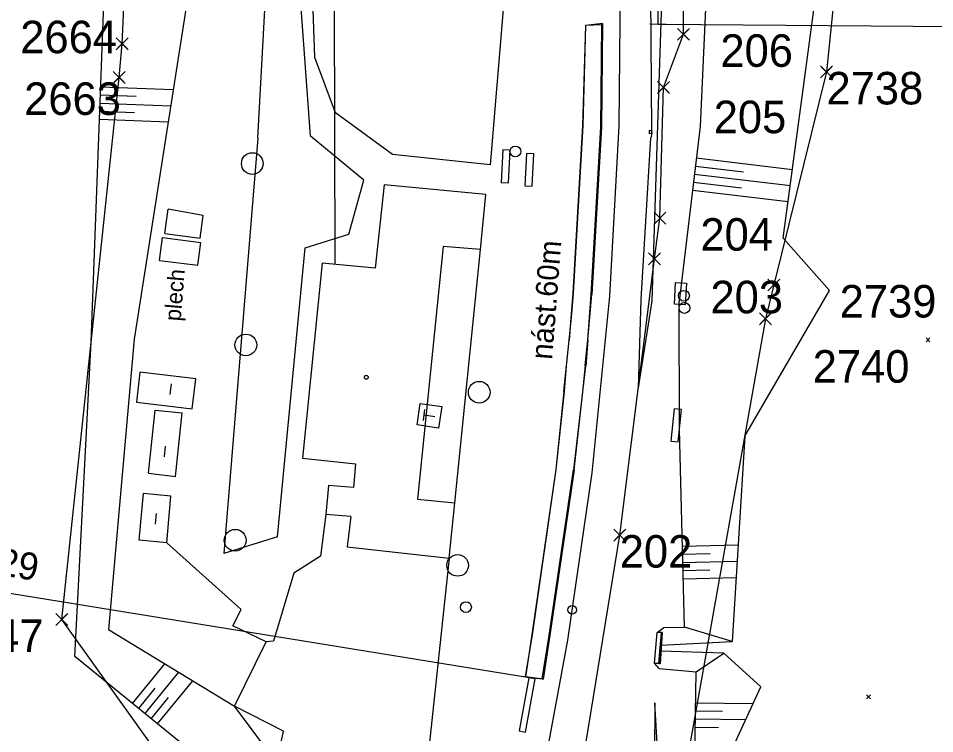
# Model space of a CAD drawing. Extents: x -866402 to -860377, y -1041908 to -1038598.
# Drawn here: x -864148.1 to -864063.5, y -1040789.5 to -1040723.5 of the extents above; entities that cross this region are included whole.
import ezdxf

# ---------------------------------------------------------------- set-up
doc = ezdxf.new("R2010")
doc.units = 0
for name, color, linetype in [('PS 02 trasa', 7, 'Continuous'), ('SZDC', 7, 'Continuous'), ('Vrstva 1', 7, 'Continuous'), ('Vrstva 12', 7, 'Continuous'), ('Vrstva 14', 7, 'Continuous'), ('Vrstva 17', 7, 'Continuous'), ('Vrstva 19', 7, 'Continuous'), ('Vrstva 23', 7, 'Continuous'), ('Vrstva 25', 7, 'Continuous'), ('Vrstva 33', 7, 'Continuous'), ('Vrstva 36', 7, 'Continuous'), ('Vrstva 43', 7, 'Continuous'), ('Vrstva 48', 7, 'Continuous'), ('Vrstva 49', 7, 'Continuous'), ('Vrstva 51', 7, 'Continuous'), ('Vrstva 59', 7, 'Continuous'), ('Vrstva 60', 7, 'Continuous'), ('Vrstva 7', 7, 'Continuous'), ('Vrstva 9', 7, 'Continuous')]:
    doc.layers.add(name, color=color, linetype=linetype)

msp = doc.modelspace()

# ---------------------------------------------------------------- linework, layer by layer
at = {"layer": 'PS 02 trasa'}
msp.add_lwpolyline([(-864121.797, -1040918.2), (-864117.134, -1040893.882), (-864111.832, -1040869.24), (-864106.624, -1040844.668), (-864101.618, -1040820.256), (-864096.565, -1040795.762), (-864092.572, -1040771.202), (-864089.365, -1040745.718), (-864088.857, -1040741.962), (-864088.53, -1040729.9), (-864086.691, -1040725.001), (-864086.691, -1040721.224), (-864088.129, -1040715.124), (-864088.084, -1040713.449), (-864089.947, -1040685.182), (-864092.443, -1040667.814), (-864096.732, -1040643.485)], dxfattribs=at)
at = {"layer": 'SZDC'}
for points in [[(-864163.471, -1040355.801), (-864153.108, -1040402.253), (-864151.773, -1040408.236), (-864141.636, -1040383.5), (-864136.164, -1040395.654), (-864121.344, -1040428.573), (-864124.994, -1040437.136), (-864137.005, -1040440.857), (-864126.473, -1040480.602), (-864126.25, -1040482.627), (-864122.508, -1040516.53), (-864121.023, -1040529.985), (-864108.772, -1040562.648), (-864093.709, -1040623.913), (-864080.868, -1040663.902), (-864070.496, -1040699.085), (-864073.496, -1040728.47), (-864078.356, -1040748.127), (-864079.126, -1040751.243), (-864090.668, -1040816.124), (-864108.728, -1040902.455), (-864114.595, -1040901.241), (-864124.203, -1040948.655)], [(-864138.75, -1040728.98), (-864138.474, -1040725.869), (-864136.269, -1040677.334), (-864137.29, -1040671.97), (-864138.47, -1040657.89), (-864140.94, -1040638.06), (-864141.382, -1040635.647), (-864151.49, -1040580.44), (-864163.707, -1040536.334), (-864169.06, -1040517.01), (-864150.41, -1040517.551)], [(-864151.935, -1040958.113), (-864146.262, -1040929.776), (-864137.277, -1040882.021), (-864125.279, -1040805.208), (-864144.051, -1040778.984), (-864138.75, -1040728.98)]]:
    msp.add_lwpolyline(points, dxfattribs=at)
at = {"layer": 'Vrstva 1'}
msp.add_lwpolyline([(-864106.236, -1040825.758), (-864103.089, -1040810.503), (-864100.1, -1040795.717), (-864097.364, -1040780.894), (-864095.106, -1040765.445), (-864093.483, -1040749.153), (-864092.628, -1040733.442), (-864092.48, -1040717.354), (-864093.092, -1040701.61), (-864094.533, -1040685.034), (-864096.789, -1040668.551), (-864099.734, -1040652.551), (-864103.197, -1040636.581), (-864106.87, -1040620.665), (-864110.466, -1040605.214), (-864116.495, -1040579.331)], dxfattribs=at)
msp.add_circle((-864096.955, -1040778.096), 0.4, dxfattribs=at)
at = {"layer": 'Vrstva 12'}
msp.add_lwpolyline([(-864089.858, -1040734.136), (-864089.61, -1040734.115), (-864089.641, -1040733.917), (-864089.844, -1040733.864), (-864089.858, -1040734.136)], dxfattribs=at)
at = {"layer": 'Vrstva 14'}
for p, q in [((-864094.172, -1040724.005), (-864095.743, -1040724.18)), ((-864094.172, -1040724.005), (-864094.248, -1040733.576)), ((-864094.218, -1040724.106), (-864094.172, -1040724.005)), ((-864095.743, -1040724.18), (-864095.993, -1040733.415)), ((-864095.933, -1040733.425), (-864095.689, -1040724.164)), ((-864095.743, -1040724.18), (-864095.689, -1040724.164)), ((-864095.689, -1040724.164), (-864094.218, -1040724.106)), ((-864094.307, -1040733.57), (-864094.218, -1040724.106)), ((-864095.993, -1040733.415), (-864096.909, -1040748.884)), ((-864096.847, -1040748.883), (-864095.933, -1040733.425)), ((-864095.2, -1040749.002), (-864094.307, -1040733.57)), ((-864094.248, -1040733.576), (-864095.129, -1040749.011)), ((-864095.527, -1040753.221), (-864095.2, -1040749.002)), ((-864095.503, -1040753.193), (-864095.129, -1040749.011)), ((-864097.481, -1040755.572), (-864097.24, -1040753.219)), ((-864095.757, -1040755.566), (-864095.527, -1040753.221)), ((-864095.503, -1040753.193), (-864095.709, -1040755.594)), ((-864097.716, -1040757.947), (-864097.481, -1040755.572)), ((-864097.666, -1040757.944), (-864097.481, -1040755.572)), ((-864095.757, -1040755.566), (-864096.006, -1040757.992)), ((-864095.963, -1040757.97), (-864095.709, -1040755.594)), ((-864097.716, -1040757.947), (-864098.464, -1040765.145)), ((-864098.421, -1040765.163), (-864097.666, -1040757.944)), ((-864096.006, -1040757.992), (-864096.835, -1040765.173)), ((-864096.767, -1040765.173), (-864095.963, -1040757.97)), ((-864098.464, -1040765.145), (-864100.646, -1040780.172)), ((-864100.591, -1040780.172), (-864098.421, -1040765.163)), ((-864099.095, -1040780.455), (-864096.835, -1040765.173)), ((-864096.767, -1040765.173), (-864099.016, -1040780.432)), ((-864101.257, -1040784.267), (-864100.591, -1040780.172)), ((-864100.646, -1040780.172), (-864101.257, -1040784.267)), ((-864099.736, -1040784.461), (-864099.095, -1040780.455)), ((-864099.016, -1040780.432), (-864099.644, -1040784.499)), ((-864101.257, -1040784.267), (-864099.736, -1040784.461)), ((-864099.644, -1040784.499), (-864101.257, -1040784.267)), ((-864099.736, -1040784.461), (-864099.644, -1040784.499))]:
    msp.add_line(p, q, dxfattribs=at)
for points in [[(-864097.24, -1040753.219), (-864097.001, -1040750.782), (-864096.847, -1040748.883)], [(-864096.909, -1040748.884), (-864097.058, -1040750.8), (-864097.24, -1040753.219)]]:
    msp.add_lwpolyline(points, dxfattribs=at)
at = {"layer": 'Vrstva 17'}
for p, q in [((-864102.825, -1040716.817), (-864104.533, -1040737.034)), ((-864127.498, -1040778.076), (-864134.364, -1040771.908)), ((-864108.311, -1040773.317), (-864110.918, -1040797.952)), ((-864128.264, -1040779.575), (-864127.498, -1040778.076)), ((-864128.105, -1040786.988), (-864125.182, -1040781.053))]:
    msp.add_line(p, q, dxfattribs=at)
for points in [[(-864104.533, -1040737.034), (-864113.525, -1040736.087), (-864118.78, -1040732.232), (-864120.701, -1040727.151), (-864121.39, -1040707.711), (-864122.276, -1040692.756)], [(-864119.671, -1040769.294), (-864120.182, -1040773.149), (-864122.622, -1040774.719), (-864124.516, -1040780.99), (-864125.182, -1040781.053), (-864128.264, -1040779.575)], [(-864110.918, -1040797.952), (-864119.472, -1040797.069), (-864124.216, -1040792.181), (-864123.595, -1040789.29), (-864128.105, -1040786.988)]]:
    msp.add_lwpolyline(points, dxfattribs=at)
at = {"layer": 'Vrstva 19'}
for p, q in [((-864089.353, -1040783.017), (-864089.12, -1040780.199)), ((-864088.711, -1040780.174), (-864089.12, -1040780.199)), ((-864088.954, -1040783.05), (-864088.707, -1040780.173)), ((-864088.654, -1040780.189), (-864088.842, -1040783.089)), ((-864088.707, -1040780.173), (-864088.711, -1040780.174)), ((-864088.851, -1040781.914), (-864088.939, -1040783.051)), ((-864088.939, -1040783.051), (-864089.353, -1040783.017))]:
    msp.add_line(p, q, dxfattribs=at)
for points in [[(-864089.353, -1040783.017), (-864088.86, -1040783.036), (-864088.66, -1040780.19), (-864089.12, -1040780.199)], [(-864088.851, -1040781.914), (-864088.862, -1040781.915), (-864088.818, -1040781.36), (-864088.822, -1040781.36), (-864088.711, -1040780.174)], [(-864088.66, -1040780.19), (-864088.654, -1040780.189), (-864088.707, -1040780.173)], [(-864088.86, -1040783.036), (-864088.842, -1040783.089), (-864088.954, -1040783.05), (-864088.939, -1040783.051)]]:
    msp.add_lwpolyline(points, dxfattribs=at)
at = {"layer": 'Vrstva 23'}
for p, q in [((-864105.428, -1040744.857), (-864104.926, -1040739.791)), ((-864134.536, -1040743.371), (-864134.234, -1040741.132)), ((-864131.009, -1040741.709), (-864134.234, -1040741.132)), ((-864131.29, -1040743.813), (-864131.009, -1040741.709)), ((-864134.536, -1040743.371), (-864131.29, -1040743.813)), ((-864135.044, -1040745.867), (-864134.767, -1040743.734)), ((-864134.767, -1040743.734), (-864131.21, -1040744.196)), ((-864131.484, -1040746.307), (-864131.21, -1040744.196)), ((-864108.857, -1040744.561), (-864111.217, -1040767.884)), ((-864105.428, -1040744.857), (-864108.857, -1040744.561)), ((-864107.793, -1040768.234), (-864105.428, -1040744.857)), ((-864135.044, -1040745.867), (-864131.484, -1040746.307)), ((-864136.848, -1040756.176), (-864137.144, -1040758.944)), ((-864131.689, -1040756.772), (-864136.848, -1040756.176)), ((-864132.005, -1040759.538), (-864131.689, -1040756.772)), ((-864137.144, -1040758.944), (-864132.005, -1040759.538)), ((-864136.061, -1040765.501), (-864135.445, -1040759.661)), ((-864135.445, -1040759.661), (-864132.939, -1040759.925)), ((-864133.557, -1040765.781), (-864132.939, -1040759.925)), ((-864136.061, -1040765.501), (-864133.557, -1040765.781)), ((-864136.894, -1040771.653), (-864136.507, -1040767.37)), ((-864133.974, -1040767.598), (-864136.507, -1040767.37)), ((-864134.364, -1040771.908), (-864133.974, -1040767.598)), ((-864111.217, -1040767.884), (-864107.793, -1040768.234)), ((-864108.311, -1040773.317), (-864107.793, -1040768.234)), ((-864117.374, -1040769.484), (-864119.671, -1040769.294)), ((-864117.374, -1040769.484), (-864117.71, -1040772.289)), ((-864134.364, -1040771.908), (-864136.894, -1040771.653)), ((-864117.71, -1040772.289), (-864108.311, -1040773.317))]:
    msp.add_line(p, q, dxfattribs=at)
for points in [[(-864103.505, -1040738.658), (-864102.83, -1040738.695), (-864102.667, -1040735.704), (-864103.342, -1040735.667)], [(-864101.321, -1040738.983), (-864100.646, -1040739.02), (-864100.483, -1040736.029), (-864101.158, -1040735.992)], [(-864087.855, -1040762.523), (-864087.182, -1040762.59), (-864086.885, -1040759.609), (-864087.558, -1040759.542)]]:
    msp.add_lwpolyline(points, close=True, dxfattribs=at)
msp.add_lwpolyline([(-864104.926, -1040739.791), (-864114.307, -1040738.894), (-864115.118, -1040746.579), (-864120.015, -1040746.112), (-864121.832, -1040764.104), (-864116.947, -1040764.63), (-864117.125, -1040766.803), (-864119.446, -1040766.639), (-864119.671, -1040769.294)], dxfattribs=at)
at = {"layer": 'Vrstva 25'}
for points in [[(-864146.388, -1040535.536), (-864136.959, -1040574.773), (-864129.339, -1040607.19), (-864119.075, -1040631.958), (-864118.632, -1040672.126), (-864118.947, -1040709.632), (-864118.848, -1040746.239)], [(-864087.414, -1040747.91), (-864086.415, -1040747.965), (-864086.524, -1040749.962), (-864087.523, -1040749.907), (-864087.414, -1040747.91)]]:
    msp.add_lwpolyline(points, dxfattribs=at)
at = {"layer": 'Vrstva 33'}
for p, q in [((-864110.689, -1040760.615), (-864110.544, -1040759.626)), ((-864110.617, -1040760.121), (-864109.627, -1040760.265))]:
    msp.add_line(p, q, dxfattribs=at)
msp.add_lwpolyline([(-864111.256, -1040761.038), (-864110.967, -1040759.059), (-864108.988, -1040759.348), (-864109.277, -1040761.327), (-864111.256, -1040761.038)], dxfattribs=at)
at = {"layer": 'Vrstva 36'}
for centre in [(-864102.197, -1040735.807), (-864086.644, -1040749.122), (-864086.6, -1040750.249), (-864106.755, -1040777.848)]:
    msp.add_circle(centre, 0.5, dxfattribs=at)
at = {"layer": 'Vrstva 43'}
for centre in [(-864126.468, -1040736.921), (-864127.066, -1040753.661), (-864105.535, -1040758.021), (-864128.05, -1040771.679), (-864107.525, -1040773.994)]:
    msp.add_circle(centre, 1, dxfattribs=at)
at = {"layer": 'Vrstva 48'}
for p, q in [((-864140.455, -1040729.841), (-864133.761, -1040730.095)), ((-864140.483, -1040730.591), (-864137.181, -1040730.716)), ((-864140.512, -1040731.34), (-864133.996, -1040731.587)), ((-864140.54, -1040732.09), (-864137.326, -1040732.211)), ((-864140.569, -1040732.839), (-864134.23, -1040733.079)), ((-864085.504, -1040736.407), (-864076.628, -1040737.466)), ((-864085.593, -1040737.152), (-864081.16, -1040737.681)), ((-864085.682, -1040737.897), (-864076.828, -1040738.953)), ((-864085.771, -1040738.641), (-864081.349, -1040739.169)), ((-864085.86, -1040739.386), (-864077.028, -1040740.44)), ((-864086.789, -1040772.224), (-864081.653, -1040772.097)), ((-864086.771, -1040772.974), (-864084.235, -1040772.911)), ((-864086.752, -1040773.724), (-864081.745, -1040773.6)), ((-864086.734, -1040774.474), (-864084.262, -1040774.412)), ((-864086.715, -1040775.223), (-864081.837, -1040775.102)), ((-864137.532, -1040786.727), (-864134.546, -1040783.064)), ((-864136.369, -1040787.675), (-864133.253, -1040783.852)), ((-864135.206, -1040788.622), (-864131.96, -1040784.64)), ((-864136.95, -1040787.201), (-864135.425, -1040785.329)), ((-864135.788, -1040788.148), (-864134.197, -1040786.197)), ((-864085.575, -1040787.411), (-864083.091, -1040787.443)), ((-864085.565, -1040786.661), (-864080.266, -1040786.728)), ((-864085.584, -1040788.161), (-864080.948, -1040788.22)), ((-864085.594, -1040788.911), (-864083.442, -1040788.938))]:
    msp.add_line(p, q, dxfattribs=at)
at = {"layer": 'Vrstva 49'}
for p, q in [((-864077.48, -1040743.806), (-864073.116, -1040711.339)), ((-864090.58, -1040749.459), (-864089.714, -1040734.542)), ((-864073.206, -1040748.631), (-864077.48, -1040743.806)), ((-864081.039, -1040762.086), (-864073.206, -1040748.631)), ((-864090.825, -1040757.604), (-864090.58, -1040749.459)), ((-864090.825, -1040757.604), (-864089.588, -1040749.594)), ((-864087.057, -1040761.448), (-864087.083, -1040749.638)), ((-864064.3, -1040753.007), (-864063.946, -1040753.361)), ((-864064.3, -1040753.361), (-864063.946, -1040753.007)), ((-864086.604, -1040779.696), (-864087.057, -1040761.448)), ((-864081.039, -1040762.086), (-864082.199, -1040781.012)), ((-864082.199, -1040781.012), (-864086.604, -1040779.696)), ((-864139.727, -1040779.908), (-864128.105, -1040786.988)), ((-864088.822, -1040781.36), (-864082.199, -1040781.012)), ((-864131.892, -1040791.324), (-864142.841, -1040782.399)), ((-864082.959, -1040782.098), (-864088.851, -1040781.914)), ((-864085.529, -1040783.803), (-864082.959, -1040782.098)), ((-864079.565, -1040785.195), (-864082.959, -1040782.098)), ((-864088.917, -1040783.503), (-864089.353, -1040783.017)), ((-864088.917, -1040783.503), (-864085.529, -1040783.803)), ((-864085.718, -1040798.649), (-864085.529, -1040783.803)), ((-864085.718, -1040798.649), (-864079.565, -1040785.195)), ((-864069.793, -1040785.951), (-864069.439, -1040786.305)), ((-864069.793, -1040786.305), (-864069.439, -1040785.951)), ((-864124.216, -1040792.181), (-864128.105, -1040786.988)), ((-864089.34, -1040786.677), (-864089.382, -1040795.164)), ((-864088.859, -1040794.982), (-864089.34, -1040786.677))]:
    msp.add_line(p, q, dxfattribs=at)
for points in [[(-864104.081, -1040620.453), (-864100.902, -1040636.16), (-864097.263, -1040651.591), (-864094.524, -1040667.072), (-864091.893, -1040684.706), (-864090.228, -1040701.324), (-864089.769, -1040717.217), (-864089.641, -1040733.917), (-864089.61, -1040734.115), (-864089.714, -1040734.542)], [(-864089.588, -1040749.594), (-864089.076, -1040734.344), (-864088.524, -1040717.166), (-864089.159, -1040701.272), (-864090.65, -1040684.685), (-864092.974, -1040667.037), (-864095.764, -1040651.32), (-864099.37, -1040635.764), (-864102.98, -1040620.623)], [(-864098.843, -1040620.211), (-864095.007, -1040634.752), (-864092.159, -1040651.383), (-864089.807, -1040666.124), (-864086.87, -1040683.924), (-864085.578, -1040701.332), (-864084.406, -1040717.131), (-864085.158, -1040733.507), (-864087.083, -1040749.638)], [(-864130.573, -1040669.533), (-864131.358, -1040689.05), (-864132.438, -1040721.663), (-864137.374, -1040753.11), (-864139.727, -1040779.908)], [(-864142.841, -1040782.399), (-864141.347, -1040753.387), (-864140.132, -1040721.317)], [(-864089.12, -1040780.199), (-864088.499, -1040779.732), (-864086.604, -1040779.696)], [(-864088.822, -1040781.36), (-864088.711, -1040780.174), (-864089.12, -1040780.199)], [(-864088.851, -1040781.914), (-864088.939, -1040783.051), (-864089.353, -1040783.017)]]:
    msp.add_lwpolyline(points, dxfattribs=at)
at = {"layer": 'Vrstva 51'}
for p in [(-864125.971, -1040734.574), (-864124.158, -1040771.353)]:
    msp.add_line(p, (-864129.081, -1040772.9), dxfattribs=at)
for points in [[(-864130.334, -1040609.822), (-864126.24, -1040639.082), (-864123.471, -1040692.834), (-864122.059, -1040721.697), (-864121.128, -1040734.38)], [(-864125.971, -1040734.574), (-864125.253, -1040721.58), (-864126.272, -1040692.966), (-864129.064, -1040639.621), (-864133.003, -1040610.436)], [(-864124.158, -1040771.353), (-864121.583, -1040744.709), (-864117.568, -1040743.446), (-864116.18, -1040738.458), (-864121.128, -1040734.38)]]:
    msp.add_lwpolyline(points, dxfattribs=at)
at = {"layer": 'Vrstva 59'}
for p, q in [((-864133.965, -1040757.243), (-864134.079, -1040758.237)), ((-864134.497, -1040762.999), (-864134.601, -1040763.993)), ((-864135.327, -1040769.21), (-864135.417, -1040770.206))]:
    msp.add_line(p, q, dxfattribs=at)
msp.add_circle((-864115.951, -1040756.643), 0.175, dxfattribs=at)
at = {"layer": 'Vrstva 60'}
for p, q in [((-864086.241, -1040725.451), (-864087.241, -1040724.451)), ((-864086.241, -1040724.551), (-864087.241, -1040725.551)), ((-864087.141, -1040725.451), (-864086.141, -1040724.451)), ((-864087.141, -1040724.551), (-864086.141, -1040725.551)), ((-864138.024, -1040726.319), (-864139.024, -1040725.319)), ((-864138.024, -1040725.419), (-864139.024, -1040726.419)), ((-864138.924, -1040726.319), (-864137.924, -1040725.319)), ((-864138.924, -1040725.419), (-864137.924, -1040726.419)), ((-864086.691, -1040725.001), (-864086.691, -1040725.001)), ((-864138.474, -1040725.869), (-864138.474, -1040725.869)), ((-864073.046, -1040728.92), (-864074.046, -1040727.92)), ((-864073.046, -1040728.02), (-864074.046, -1040729.02)), ((-864073.946, -1040728.92), (-864072.946, -1040727.92)), ((-864073.946, -1040728.02), (-864072.946, -1040729.02)), ((-864138.3, -1040729.43), (-864139.3, -1040728.43)), ((-864138.3, -1040728.53), (-864139.3, -1040729.53)), ((-864139.2, -1040729.43), (-864138.2, -1040728.43)), ((-864139.2, -1040728.53), (-864138.2, -1040729.53)), ((-864138.75, -1040728.98), (-864138.75, -1040728.98)), ((-864073.496, -1040728.47), (-864073.496, -1040728.47)), ((-864088.08, -1040730.35), (-864089.08, -1040729.35)), ((-864088.08, -1040729.45), (-864089.08, -1040730.45)), ((-864088.98, -1040730.35), (-864087.98, -1040729.35)), ((-864088.98, -1040729.45), (-864087.98, -1040730.45)), ((-864088.53, -1040729.9), (-864088.53, -1040729.9)), ((-864088.407, -1040742.412), (-864089.407, -1040741.412)), ((-864088.407, -1040741.512), (-864089.407, -1040742.512)), ((-864089.307, -1040742.412), (-864088.307, -1040741.412)), ((-864089.307, -1040741.512), (-864088.307, -1040742.512)), ((-864088.857, -1040741.962), (-864088.857, -1040741.962)), ((-864088.915, -1040746.168), (-864089.915, -1040745.168)), ((-864089.815, -1040746.168), (-864088.815, -1040745.168)), ((-864088.915, -1040745.268), (-864089.915, -1040746.268)), ((-864089.815, -1040745.268), (-864088.815, -1040746.268)), ((-864089.365, -1040745.718), (-864089.365, -1040745.718)), ((-864077.906, -1040748.577), (-864078.906, -1040747.577)), ((-864077.906, -1040747.677), (-864078.906, -1040748.677)), ((-864078.806, -1040748.577), (-864077.806, -1040747.577)), ((-864078.806, -1040747.677), (-864077.806, -1040748.677)), ((-864078.356, -1040748.127), (-864078.356, -1040748.127)), ((-864078.676, -1040751.693), (-864079.676, -1040750.693)), ((-864078.676, -1040750.793), (-864079.676, -1040751.793)), ((-864079.576, -1040751.693), (-864078.576, -1040750.693)), ((-864079.576, -1040750.793), (-864078.576, -1040751.793)), ((-864079.126, -1040751.243), (-864079.126, -1040751.243)), ((-864092.122, -1040771.652), (-864093.122, -1040770.652)), ((-864092.122, -1040770.752), (-864093.122, -1040771.752)), ((-864093.022, -1040771.652), (-864092.022, -1040770.652)), ((-864093.022, -1040770.752), (-864092.022, -1040771.752)), ((-864092.572, -1040771.202), (-864092.572, -1040771.202)), ((-864143.601, -1040779.434), (-864144.601, -1040778.434)), ((-864143.601, -1040778.534), (-864144.601, -1040779.534)), ((-864144.501, -1040779.434), (-864143.501, -1040778.434)), ((-864144.501, -1040778.534), (-864143.501, -1040779.534)), ((-864144.051, -1040778.984), (-864144.051, -1040778.984))]:
    msp.add_line(p, q, dxfattribs=at)
at = {"layer": 'Vrstva 7'}
for p, q in [((-864089.78, -1040724.047), (-864088.28, -1040724.061)), ((-864089.03, -1040724.054), (-864032.544, -1040724.534))]:
    msp.add_line(p, q, dxfattribs=at)
msp.add_lwpolyline([(-864089.03, -1040724.054), (-864089.002, -1040721.054), (-864087.252, -1040721.07), (-864087.229, -1040718.57), (-864090.729, -1040718.538), (-864090.752, -1040721.038), (-864089.002, -1040721.054)], dxfattribs=at)
at = {"layer": 'Vrstva 9'}
for p, q in [((-864100.696, -1040784.401), (-864160.078, -1040774.751)), ((-864100.954, -1040784.354), (-864101.862, -1040789.27)), ((-864100.954, -1040784.354), (-864101.544, -1040784.245)), ((-864101.272, -1040789.379), (-864100.364, -1040784.462)), ((-864100.364, -1040784.462), (-864100.954, -1040784.354)), ((-864101.862, -1040789.27), (-864101.272, -1040789.379))]:
    msp.add_line(p, q, dxfattribs=at)

# ---------------------------------------------------------------- texts
at = {"layer": 'Vrstva 14'}
msp.add_text('nást.60m', height=2, rotation=85.54034, dxfattribs=at).set_placement((-864098.808, -1040755.059))
at = {"layer": 'Vrstva 23'}
msp.add_text('plech', height=1.5, rotation=85.36084, dxfattribs=at).set_placement((-864133.081, -1040751.501))
at = {"layer": 'Vrstva 60'}
for s, p in [('2664', (-864147.877, -1040726.747)), ('206', (-864083.281, -1040728.001)), ('2738', (-864073.496, -1040731.47)), ('2663', (-864147.517, -1040732.439)), ('205', (-864083.899, -1040734.122)), ('204', (-864085.127, -1040744.962)), ('203', (-864084.199, -1040750.737)), ('2739', (-864072.278, -1040751.127)), ('2740', (-864074.765, -1040757.138)), ('202', (-864092.572, -1040774.202)), ('2747', (-864154.661, -1040781.984))]:
    msp.add_text(s, height=3, dxfattribs=at).set_placement(p)
at = {"layer": 'Vrstva 9'}
msp.add_text('km 6,829', height=2.5, rotation=350.76935, dxfattribs=at).set_placement((-864159.977, -1040773.231))

doc.saveas('drawing.dxf')
